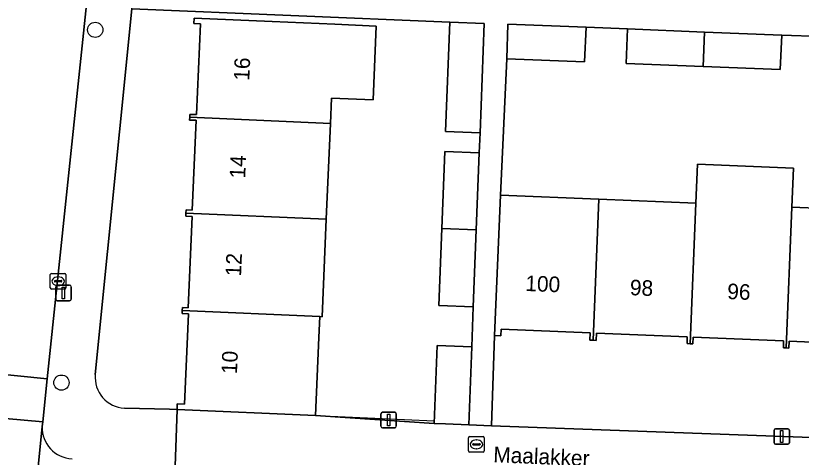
# Model space of a CAD drawing. Extents: x 161354 to 162026, y 386504 to 387460.
# Drawn here: x 161810.3 to 161860.6, y 386873 to 386901.3 of the extents above; entities that cross this region are included whole.
import ezdxf

# ---------------------------------------------------------------- set-up
doc = ezdxf.new("R2010")
doc.units = 0
for name, color, linetype in [('IMGEO_Boom', 7, 'Continuous'), ('IMGEO_Erf', 7, 'Continuous'), ('IMGEO_Kolk', 7, 'Continuous'), ('IMGEO_Lichtmast', 7, 'Continuous'), ('IMGEO_Muur', 7, 'Continuous'), ('IMGEO_Openbare_ruimte_label', 7, 'Continuous'), ('IMGEO_Pand', 7, 'Continuous'), ('IMGEO_Pand_nummerreeks', 7, 'Continuous'), ('IMGEO_Parkeervlak_open', 7, 'Continuous'), ('IMGEO_Rijbaan_lokaal_open', 7, 'Continuous'), ('IMGEO_Voetpad_gesloten', 7, 'Continuous'), ('IMGEO_Voetpad_open', 7, 'Continuous')]:
    doc.layers.add(name, color=color, linetype=linetype)

msp = doc.modelspace()

# ---------------------------------------------------------------- linework, layer by layer
at = {"layer": 'IMGEO_Boom'}
for centre in [(161815.362, 386900.421), (161813.193, 386877.772)]:
    msp.add_circle(centre, 0.489, dxfattribs=at)
at = {"layer": 'IMGEO_Erf'}
for points in [[(161838.091, 386900.916), (161817.712, 386901.768), (161815.368, 386878.287)], [(161817.228, 386876.139), (161820.117, 386876.069), (161820.607, 386876.057), (161820.622, 386876.412), (161821.083, 386876.392), (161821.337, 386882.196), (161820.931, 386882.214), (161820.94, 386882.405), (161820.948, 386882.593), (161821.317, 386882.576), (161821.574, 386888.445), (161821.167, 386888.462), (161821.176, 386888.662), (161821.185, 386888.863), (161821.578, 386888.845), (161821.831, 386894.612), (161821.412, 386894.63), (161821.42, 386894.812), (161821.429, 386894.996), (161821.852, 386894.978), (161822.107, 386900.805), (161821.688, 386900.824), (161821.703, 386901.171), (161826.699, 386900.952), (161830.725, 386900.776), (161833.379, 386900.66), (161833.171, 386895.923), (161830.517, 386896.039), (161830.446, 386894.414), (161830.177, 386888.265), (161829.903, 386882.002), (161829.767, 386882.008), (161829.708, 386880.664), (161829.49, 386875.668), (161837.095, 386875.154), (161837.288, 386880.152), (161839.502, 386880.067), (161839.601, 386882.639), (161837.387, 386882.725), (161837.578, 386887.668), (161837.77, 386892.614), (161839.981, 386892.529), (161840.031, 386893.817), (161837.82, 386893.902), (161838.091, 386900.916)], [(161861.881, 386899.985), (161859.373, 386900.085), (161859.285, 386897.866), (161854.341, 386898.063), (161849.395, 386898.259), (161849.483, 386900.477), (161846.827, 386900.583), (161846.739, 386898.365), (161841.742, 386898.563), (161841.337, 386889.807), (161847.651, 386889.545), (161853.866, 386889.288), (161853.969, 386891.795), (161860.127, 386891.54), (161860.024, 386889.033), (161866.237, 386888.775)], [(161865.719, 386880.188), (161859.843, 386880.431), (161859.825, 386879.994), (161859.652, 386880.002), (161859.48, 386880.009), (161859.498, 386880.451), (161853.701, 386880.691), (161853.683, 386880.26), (161853.495, 386880.268), (161853.305, 386880.276), (161853.323, 386880.712), (161847.496, 386880.954), (161847.476, 386880.481), (161847.278, 386880.49), (161847.082, 386880.498), (161847.101, 386880.962), (161841.389, 386881.198), (161841.371, 386880.772), (161840.963, 386880.789), (161840.767, 386875.007), (161881.194, 386873.513)]]:
    msp.add_lwpolyline(points, dxfattribs=at)
msp.add_arc((161817.315, 386878.094), 1.957, 174.3409, 267.4391, dxfattribs=at)
at = {"layer": 'IMGEO_Kolk'}
for p, q in [((161812.482, 386883.856), (161812.482, 386884.708)), ((161812.557, 386884.782), (161813.409, 386884.782)), ((161812.97, 386884.562), (161812.995, 386884.562)), ((161813.483, 386884.708), (161813.483, 386883.856)), ((161812.741, 386884.276), (161812.741, 386884.288)), ((161813.179, 386884.239), (161812.781, 386884.239)), ((161812.784, 386884.325), (161813.182, 386884.325)), ((161812.993, 386884.002), (161812.968, 386884.002)), ((161813.225, 386884.288), (161813.225, 386884.276)), ((161813.409, 386883.782), (161812.557, 386883.782)), ((161839.302, 386873.385), (161839.302, 386874.237)), ((161839.377, 386874.311), (161840.229, 386874.311)), ((161839.79, 386874.091), (161839.815, 386874.091)), ((161840.303, 386874.237), (161840.303, 386873.385)), ((161839.561, 386873.805), (161839.561, 386873.817)), ((161839.999, 386873.768), (161839.601, 386873.768)), ((161839.604, 386873.854), (161840.002, 386873.854)), ((161839.813, 386873.531), (161839.788, 386873.531)), ((161840.045, 386873.817), (161840.045, 386873.805)), ((161840.229, 386873.311), (161839.377, 386873.311))]:
    msp.add_line(p, q, dxfattribs=at)
for points in [[(161812.482, 386883.856), (161812.482, 386884.708)], [(161812.557, 386884.782), (161813.409, 386884.782)], [(161813.483, 386884.708), (161813.483, 386883.856)], [(161813.409, 386883.782), (161812.557, 386883.782)], [(161839.302, 386873.385), (161839.302, 386874.237)], [(161839.377, 386874.311), (161840.229, 386874.311)], [(161840.303, 386874.237), (161840.303, 386873.385)], [(161840.229, 386873.311), (161839.377, 386873.311)]]:
    msp.add_lwpolyline(points, dxfattribs=at)
for centre, radius, start, end in [((161812.559, 386884.706), 0.0765, 91.552, 178.448), ((161812.559, 386884.706), 0.0765, 91.552, 178.448), ((161813.407, 386884.706), 0.0765, 1.552, 88.448), ((161813.407, 386884.706), 0.0765, 1.552, 88.448), ((161812.781, 386884.285), 0.0403, 85.8775, 175.7526), ((161812.778, 386884.275), 0.0366, 178.938, 274.7102), ((161813.182, 386884.282), 0.043, 264.8664, 352.4533), ((161813.186, 386884.287), 0.0386, 1.7309, 96.639), ((161812.559, 386883.858), 0.0765, 181.552, 268.448), ((161812.559, 386883.858), 0.0765, 181.552, 268.448), ((161813.407, 386883.858), 0.0765, 271.552, 358.448), ((161813.407, 386883.858), 0.0765, 271.552, 358.448), ((161839.379, 386874.235), 0.0765, 91.552, 178.448), ((161839.379, 386874.235), 0.0765, 91.552, 178.448), ((161840.227, 386874.235), 0.0765, 1.552, 88.448), ((161840.227, 386874.235), 0.0765, 1.552, 88.448), ((161839.379, 386873.387), 0.0765, 181.552, 268.448), ((161839.379, 386873.387), 0.0765, 181.552, 268.448), ((161839.601, 386873.814), 0.0403, 85.8775, 175.7526), ((161839.598, 386873.804), 0.0366, 178.938, 274.7102), ((161840.002, 386873.811), 0.043, 264.8664, 352.4533), ((161840.006, 386873.816), 0.0386, 1.7309, 96.639), ((161840.227, 386873.387), 0.0765, 271.552, 358.448), ((161840.227, 386873.387), 0.0765, 271.552, 358.448)]:
    msp.add_arc(centre, radius, start, end, dxfattribs=at)
for centre, major_axis, ratio, start_param, end_param in [((161812.969, 386884.282), (-0.387, 0.002), 0.722429, 4.712389, 7.853982), ((161812.994, 386884.282), (-0.39, 0.002), 0.717154, 1.570796, 4.712389), ((161839.789, 386873.811), (-0.387, 0.002), 0.722429, 4.712389, 7.853982), ((161839.814, 386873.811), (-0.39, 0.002), 0.717154, 1.570796, 4.712389)]:
    msp.add_ellipse(centre, major_axis=major_axis, ratio=ratio, start_param=start_param, end_param=end_param, dxfattribs=at)
at = {"layer": 'IMGEO_Lichtmast'}
for p, q in [((161812.931, 386884.031), (161813.721, 386884.031)), ((161813.721, 386884.031), (161812.931, 386884.031)), ((161812.831, 386883.131), (161812.831, 386883.931)), ((161812.831, 386883.931), (161812.831, 386883.131)), ((161813.821, 386883.931), (161813.821, 386883.131)), ((161813.821, 386883.131), (161813.821, 386883.931)), ((161813.721, 386883.031), (161812.931, 386883.031)), ((161812.931, 386883.031), (161813.721, 386883.031)), ((161833.676, 386874.973), (161833.676, 386875.773)), ((161833.676, 386875.773), (161833.676, 386874.973)), ((161833.776, 386875.873), (161834.566, 386875.873)), ((161834.566, 386875.873), (161833.776, 386875.873)), ((161834.666, 386875.773), (161834.666, 386874.973)), ((161834.666, 386874.973), (161834.666, 386875.773)), ((161834.566, 386874.873), (161833.776, 386874.873)), ((161833.776, 386874.873), (161834.566, 386874.873)), ((161858.88, 386873.915), (161858.88, 386874.715)), ((161858.88, 386874.715), (161858.88, 386873.915)), ((161858.98, 386874.815), (161859.77, 386874.815)), ((161859.77, 386874.815), (161858.98, 386874.815)), ((161859.87, 386874.715), (161859.87, 386873.915)), ((161859.87, 386873.915), (161859.87, 386874.715)), ((161859.77, 386873.815), (161858.98, 386873.815)), ((161858.98, 386873.815), (161859.77, 386873.815))]:
    msp.add_line(p, q, dxfattribs=at)
for points in [[(161813.251, 386883.906), (161813.401, 386883.906), (161813.401, 386883.156), (161813.251, 386883.156), (161813.251, 386883.906)], [(161834.096, 386875.748), (161834.246, 386875.748), (161834.246, 386874.998), (161834.096, 386874.998), (161834.096, 386875.748)], [(161859.3, 386874.69), (161859.45, 386874.69), (161859.45, 386873.94), (161859.3, 386873.94), (161859.3, 386874.69)]]:
    msp.add_lwpolyline(points, dxfattribs=at)
for centre, start, end in [((161812.931, 386883.931), 90, 180), ((161812.931, 386883.931), 90, 180), ((161813.721, 386883.931), 0, 90), ((161813.721, 386883.931), 360, 90), ((161812.931, 386883.131), 180, 270), ((161812.931, 386883.131), 180, 270), ((161813.721, 386883.131), 270, 0), ((161813.721, 386883.131), 270, 0), ((161833.776, 386875.773), 90, 180), ((161833.776, 386875.773), 90, 180), ((161834.566, 386875.773), 0, 90), ((161834.566, 386875.773), 360, 90), ((161833.776, 386874.973), 180, 270), ((161833.776, 386874.973), 180, 270), ((161834.566, 386874.973), 270, 0), ((161834.566, 386874.973), 270, 0), ((161858.98, 386874.715), 90, 180), ((161858.98, 386874.715), 90, 180), ((161859.77, 386874.715), 0, 90), ((161859.77, 386874.715), 360, 90), ((161858.98, 386873.915), 180, 270), ((161858.98, 386873.915), 180, 270), ((161859.77, 386873.915), 270, 0), ((161859.77, 386873.915), 270, 0)]:
    msp.add_arc(centre, 0.1, start, end, dxfattribs=at)
at = {"layer": 'IMGEO_Muur'}
msp.add_lwpolyline([(161829.49, 386875.668), (161837.084, 386875.314)], dxfattribs=at)
at = {"layer": 'IMGEO_Pand'}
for points in [[(161830.517, 386896.039), (161833.171, 386895.923), (161833.379, 386900.66), (161830.725, 386900.776), (161826.699, 386900.952), (161821.703, 386901.171), (161821.688, 386900.824), (161822.107, 386900.805), (161821.852, 386894.978), (161821.429, 386894.996), (161821.42, 386894.812), (161830.446, 386894.414)], [(161838.091, 386900.916), (161837.82, 386893.902), (161840.031, 386893.817), (161840.301, 386900.834)], [(161846.827, 386900.583), (161841.818, 386900.782), (161841.742, 386898.563), (161846.739, 386898.365)], [(161854.429, 386900.281), (161849.483, 386900.477), (161849.395, 386898.259), (161854.341, 386898.063)], [(161859.373, 386900.085), (161854.429, 386900.281), (161854.341, 386898.063), (161859.285, 386897.866)], [(161821.412, 386894.63), (161821.831, 386894.612), (161821.578, 386888.845), (161821.185, 386888.863), (161821.176, 386888.662), (161830.177, 386888.265), (161830.446, 386894.414), (161821.42, 386894.812)], [(161839.981, 386892.529), (161837.77, 386892.614), (161837.578, 386887.668), (161839.791, 386887.582)], [(161860.024, 386889.033), (161860.127, 386891.54), (161853.969, 386891.795), (161853.866, 386889.288), (161853.495, 386880.268), (161853.683, 386880.26), (161853.701, 386880.691), (161859.498, 386880.451), (161859.48, 386880.009), (161859.652, 386880.002)], [(161841.337, 386889.807), (161841.17, 386885.785), (161840.963, 386880.789), (161841.371, 386880.772), (161841.389, 386881.198), (161847.101, 386880.962), (161847.082, 386880.498), (161847.278, 386880.49), (161847.651, 386889.545)], [(161847.476, 386880.481), (161847.496, 386880.954), (161853.323, 386880.712), (161853.305, 386880.276), (161853.495, 386880.268), (161853.866, 386889.288), (161847.651, 386889.545), (161847.278, 386880.49)], [(161859.825, 386879.994), (161859.843, 386880.431), (161865.719, 386880.188), (161865.701, 386879.756), (161865.865, 386879.749), (161866.237, 386888.775), (161860.024, 386889.033), (161859.652, 386880.002)], [(161829.903, 386882.002), (161830.177, 386888.265), (161821.176, 386888.662), (161821.167, 386888.462), (161821.574, 386888.445), (161821.317, 386882.576), (161820.948, 386882.593), (161820.94, 386882.405), (161829.767, 386882.008)], [(161839.791, 386887.582), (161837.578, 386887.668), (161837.387, 386882.725), (161839.601, 386882.639)], [(161820.94, 386882.405), (161820.931, 386882.214), (161821.337, 386882.196), (161821.083, 386876.392), (161820.622, 386876.412), (161820.607, 386876.057), (161829.49, 386875.668), (161829.708, 386880.664), (161829.767, 386882.008)], [(161839.502, 386880.067), (161837.288, 386880.152), (161837.095, 386875.154), (161837.811, 386875.123), (161839.309, 386875.06)]]:
    msp.add_lwpolyline(points, close=True, dxfattribs=at)
at = {"layer": 'IMGEO_Parkeervlak_open'}
msp.add_lwpolyline([(161811.96, 386874.964), (161810.529, 386860.484)], dxfattribs=at)
msp.add_arc((161813.959, 386874.885), 2.001, 177.7366, 267.6776, dxfattribs=at)
at = {"layer": 'IMGEO_Rijbaan_lokaal_open'}
for points in [[(161816.71, 386920.59), (161817.528, 386928.566), (161817.724, 386930.482), (161818.023, 386933.401), (161818.343, 386936.515), (161819.44, 386948.763), (161812.576, 386949.497), (161812.049, 386944.655), (161812.024, 386943.912), (161810.085, 386925.992), (161809.785, 386923.091), (161808.152, 386907.304), (161805.29, 386878.733), (161812.271, 386878.019), (161814.977, 386903.685)], [(161812.271, 386878.019), (161805.29, 386878.733), (161805.039, 386875.878), (161812.005, 386875.25)], [(161810.449, 386859.714), (161810.529, 386860.484), (161811.96, 386874.964), (161812.005, 386875.25), (161805.039, 386875.878), (161801.767, 386845.595), (161800.039, 386827.337), (161799.609, 386822.721), (161799.571, 386822.084), (161797.768, 386804.716), (161797.697, 386804.314), (161797.098, 386798.789), (161795.448, 386782.404), (161794.685, 386774.619), (161801.521, 386774.099), (161802.439, 386783.05), (161803.985, 386798.113), (161805.206, 386810.004), (161805.846, 386816.239), (161807.365, 386830.715), (161809.036, 386846.425), (161809.202, 386847.985)]]:
    msp.add_lwpolyline(points, close=True, dxfattribs=at)
at = {"layer": 'IMGEO_Voetpad_gesloten'}
msp.add_lwpolyline([(161817.712, 386901.768), (161838.091, 386900.916), (161840.301, 386900.834), (161840.031, 386893.817), (161839.981, 386892.529), (161839.791, 386887.582), (161839.601, 386882.639), (161839.502, 386880.067), (161839.309, 386875.06), (161840.767, 386875.007), (161840.963, 386880.789), (161841.17, 386885.785), (161841.337, 386889.807), (161841.742, 386898.563), (161841.818, 386900.782), (161846.827, 386900.583), (161849.483, 386900.477), (161854.429, 386900.281), (161859.373, 386900.085), (161861.881, 386899.985)], dxfattribs=at)
at = {"layer": 'IMGEO_Voetpad_open'}
for points in [[(161815.368, 386878.287), (161817.712, 386901.768), (161817.859, 386903.237), (161817.89, 386903.552), (161819.756, 386922.16), (161820.177, 386926.471), (161820.199, 386926.63), (161820.239, 386926.803), (161820.663, 386930.949), (161820.927, 386933.732), (161818.023, 386933.401), (161817.724, 386930.482), (161817.528, 386928.566), (161816.71, 386920.59), (161817.189, 386920.547), (161815.461, 386903.641), (161814.977, 386903.685), (161812.271, 386878.019), (161812.005, 386875.25), (161811.96, 386874.964)], [(161819.762, 386867.554), (161819.907, 386871.156), (161819.913, 386871.251), (161819.936, 386871.415), (161819.973, 386871.576), (161820.024, 386871.733), (161820.089, 386871.885), (161820.168, 386872.031), (161820.259, 386872.169), (161820.362, 386872.299), (161820.477, 386872.418), (161820.607, 386876.057), (161820.117, 386876.069), (161817.228, 386876.139)], [(161927.553, 386871.852), (161889.446, 386873.296), (161884.023, 386873.502), (161881.194, 386873.513), (161840.767, 386875.007), (161839.309, 386875.06), (161837.811, 386875.123), (161837.095, 386875.154), (161829.49, 386875.668), (161820.607, 386876.057), (161820.477, 386872.418)]]:
    msp.add_lwpolyline(points, dxfattribs=at)
for centre, radius, start, end in [((161817.315, 386878.094), 1.957, 174.3409, 267.4391), ((161813.959, 386874.885), 2.001, 177.7366, 267.6776)]:
    msp.add_arc(centre, radius, start, end, dxfattribs=at)

# ---------------------------------------------------------------- texts
at = {"layer": 'IMGEO_Openbare_ruimte_label'}
msp.add_text('Maalakker', height=1, rotation=357.5926, dxfattribs=at).set_placement((161840.868, 386872.664))
at = {"layer": 'IMGEO_Pand_nummerreeks'}
for s, rotation, p in [('16', 87.5952, (161825.237, 386897.141)), ('14', 87.5952, (161824.973, 386890.863)), ('12', 87.5952, (161824.709, 386884.581)), ('100', 357.7025, (161842.923, 386883.659)), ('98', 357.7025, (161849.627, 386883.391)), ('96', 357.7024, (161855.868, 386883.14)), ('10', 87.5952, (161824.446, 386878.308))]:
    msp.add_text(s, height=1, rotation=rotation, dxfattribs=at).set_placement(p)

doc.saveas('drawing.dxf')
